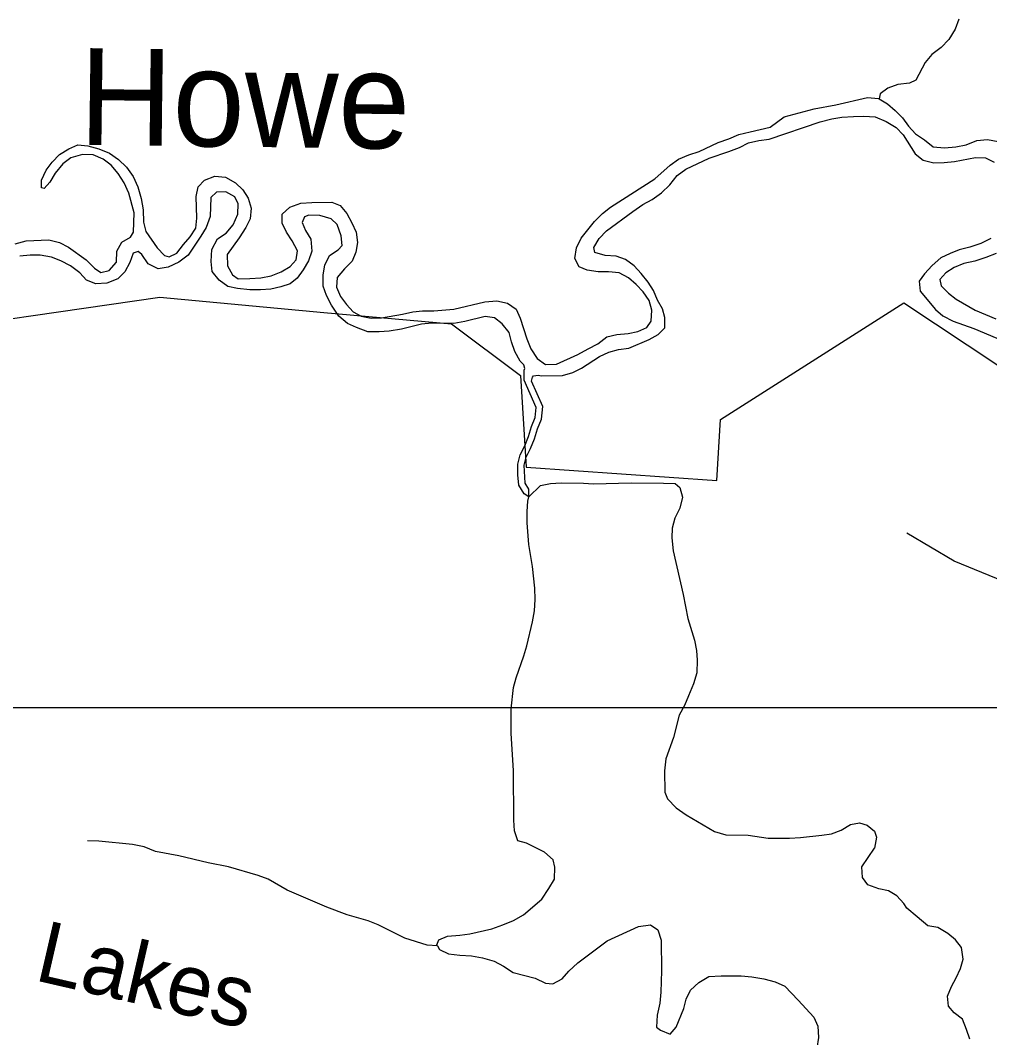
# Model space of a CAD drawing. Extents: x 2290055 to 2389491, y 66597 to 237875.
# Drawn here: x 2357220 to 2358722, y 185052 to 186629 of the extents above; entities that cross this region are included whole.
import ezdxf

# ---------------------------------------------------------------- set-up
doc = ezdxf.new("R2010")
doc.units = 0
for name, color, linetype in [('Exist Boundary Political City Limit New', 7, 'Continuous'), ('Exist Hydrographic Creek Single Shore', 7, 'Continuous'), ('Exist Hydrographic Creek Single Shore Label', 7, 'Continuous'), ('Exist Hydrographic Lake Shore', 7, 'Continuous'), ('Exist Hydrographic River Shore', 7, 'Continuous'), ('Exist Road Non-System Type 51', 7, 'Continuous'), ('Exist Road Non-System Type 51 Label', 7, 'Continuous'), ('Map Preparation Boundary City Limit Buffer Line', 7, 'Continuous'), ('Map Preparation Inset Cut Line', 7, 'Continuous')]:
    doc.layers.add(name, color=color, linetype=linetype)

msp = doc.modelspace()

# ---------------------------------------------------------------- linework, layer by layer
at = {"layer": 'Exist Boundary Political City Limit New'}
msp.add_lwpolyline([(2355465.8, 186318.3), (2356467.2, 186175.9), (2356414, 185191.4), (2356541, 185135.2), (2356623.8, 185238.7), (2356591.2, 185274.2), (2356508.5, 185268.2), (2356511.5, 185430.9), (2356597.2, 185569.8), (2356656.2, 185847.7), (2356786.5, 186099), (2357008, 186137.5), (2357436.5, 186199.6), (2357690.5, 186175.9), (2357888.5, 186158.2), (2357995, 186078.3), (2358003.8, 185936.4), (2358299.2, 185915.7), (2358305.2, 186010.3), (2358589, 186190.7), (2358834.2, 186028.1)], dxfattribs=at)
at = {"layer": 'Exist Hydrographic Creek Single Shore'}
for points in [[(2358674, 186630.4), (2358668.2, 186614.8), (2358658.7, 186599), (2358646.7, 186586.5), (2358632.5, 186575.7), (2358622, 186563.1), (2358607.7, 186535.8), (2358597.5, 186531.4), (2358579.7, 186529.2), (2358564, 186523.8), (2358552.5, 186514.9), (2358550.5, 186507)], [(2357866.5, 185194.3), (2357850.7, 185195.6), (2357816, 185206.6), (2357774.5, 185227), (2357759, 185233.1), (2357726.7, 185242.7), (2357695, 185254.2), (2357634, 185281), (2357604.5, 185298), (2357589, 185303.5), (2357543, 185316.7), (2357511.2, 185322.9), (2357465.7, 185334.1), (2357430, 185340.6), (2357412, 185347.8), (2357394, 185351.5), (2357342, 185356.8), (2357324.5, 185357)]]:
    msp.add_lwpolyline(points, dxfattribs=at)
at = {"layer": 'Exist Hydrographic Lake Shore'}
for points in [[(2358008, 185890.1), (2358026, 185908), (2358041.5, 185911.2), (2358058, 185911.8), (2358093, 185911.7), (2358108.2, 185910.3), (2358166.7, 185912.2), (2358216.7, 185911.6), (2358234.5, 185910.9), (2358242, 185905), (2358246, 185890), (2358242, 185872.5), (2358234.2, 185857.1), (2358230, 185841.9), (2358229.5, 185826.6), (2358231.5, 185806.5), (2358247.2, 185738.9), (2358254.5, 185701.5), (2358264.7, 185668.2), (2358268, 185652.2), (2358268.7, 185637.2), (2358268.2, 185617.7), (2358263, 185600.3), (2358255.5, 185581.9), (2358249, 185567), (2358241, 185551.8), (2358232, 185517.3), (2358220.5, 185484.1), (2358218.2, 185465.9), (2358218.5, 185432.4), (2358222.7, 185422.1), (2358236.5, 185408.4), (2358251.7, 185397.7), (2358295.7, 185371.6), (2358313, 185366.6), (2358347.7, 185366.1), (2358378.7, 185361.3), (2358411.7, 185361.4), (2358429, 185362.4), (2358461.7, 185365.8), (2358476.7, 185368.2), (2358492, 185373.9), (2358506.5, 185382.4), (2358520, 185385), (2358532, 185381.7), (2358543.5, 185372.2), (2358546.5, 185362.7), (2358543.5, 185345.6)], [(2357866.5, 185194.3), (2357865.5, 185196.3), (2357868.7, 185204), (2357882, 185209.7), (2357901, 185210.8), (2357916.7, 185213.1), (2357950.7, 185221.1), (2357968, 185226.9), (2357984.2, 185233.8), (2357999.7, 185242.5), (2358028.2, 185266.6), (2358039.2, 185283.1), (2358047.7, 185297.9), (2358048.5, 185316.6), (2358045.7, 185327.7), (2358032.2, 185339.8), (2358004.5, 185353.8), (2357991, 185357.2), (2357985.7, 185372.6), (2357984.7, 185389.2), (2357984.2, 185465.9), (2357980.7, 185524.1), (2357980.5, 185561.8), (2357984.2, 185594.6), (2357988.2, 185609.6), (2358000.5, 185643.9), (2358005, 185659.6), (2358014, 185696.4), (2358016.7, 185713.5), (2358018, 185731.2), (2358017.5, 185749), (2358013.5, 185782.2), (2358008, 185816.5), (2358005.5, 185850.1), (2358005.5, 185867.6), (2358006.7, 185883.5), (2358008, 185890.1)], [(2358691, 185049.7), (2358686.2, 185064.9), (2358679.7, 185080.7), (2358666.7, 185090.9), (2358658.2, 185101.2), (2358656.5, 185116.7), (2358662.7, 185131.3), (2358670.2, 185145), (2358676.7, 185159.2), (2358680.7, 185173.7), (2358678.5, 185191.9), (2358669, 185203.6), (2358657, 185213.4), (2358641.7, 185223), (2358626, 185225.7), (2358609.7, 185239.2), (2358593.5, 185252.8), (2358588.7, 185260.2), (2358578.2, 185271.8), (2358565.2, 185279.8), (2358550, 185282.8), (2358533.2, 185289), (2358525, 185300.6), (2358524, 185316.7), (2358543.5, 185345.6)], [(2357866.5, 185194.3), (2357869.5, 185188.6), (2357883.7, 185182.2), (2357901.2, 185180.1), (2357919.5, 185179), (2357936.5, 185175.7), (2357954.2, 185170.5), (2357968.7, 185163), (2357983.7, 185153.1), (2358018, 185144.4), (2358034, 185136.6), (2358045.5, 185135.4), (2358059.7, 185143.4), (2358070, 185155.2), (2358084.2, 185168), (2358129.5, 185202), (2358178, 185224.5), (2358196.7, 185227.1), (2358208, 185219.2), (2358213.2, 185203.5), (2358213.5, 185155.6), (2358212.7, 185122.9), (2358211, 185105.9), (2358206.7, 185087), (2358206, 185068.5), (2358212, 185063.7), (2358227.2, 185057.5), (2358236.2, 185068.6), (2358248, 185097.4), (2358252, 185112.1), (2358258.5, 185126), (2358271.5, 185137.8), (2358287, 185146.8), (2358306, 185148.1), (2358337, 185147.8), (2358353.7, 185146.6), (2358372, 185143.5), (2358389.7, 185138.6), (2358404.5, 185132.1), (2358425, 185110.1), (2358449.5, 185083.8), (2358455.5, 185069.9), (2358456.7, 185052.5), (2358454.2, 185035.7)]]:
    msp.add_lwpolyline(points, dxfattribs=at)
at = {"layer": 'Exist Hydrographic River Shore'}
for points in [[(2358301.5, 186439.2), (2358317.7, 186445), (2358333.2, 186451.9), (2358350.7, 186455.9), (2358381.7, 186463.1), (2358403.5, 186479), (2358450, 186491.3), (2358483.5, 186497.6), (2358532.7, 186509), (2358549.5, 186507.6), (2358550.5, 186507)], [(2358550.5, 186507), (2358563.5, 186499.1), (2358575.5, 186488.8), (2358587, 186477.4), (2358596.2, 186464.9), (2358607.2, 186453), (2358621, 186443.6), (2358634.5, 186432.7), (2358652, 186431.3), (2358669.7, 186432.9), (2358685.5, 186436), (2358702.2, 186442.5), (2358718.5, 186443.9), (2358735, 186440.9)], [(2358008, 185890.1), (2358008, 185902), (2358002.2, 185911.7), (2358001, 185939.5), (2358004, 185951.8), (2358010.7, 185965), (2358017, 185980.3), (2358021.5, 185995.7), (2358027.7, 186010.5), (2358029.7, 186030.4), (2358012.2, 186069.6), (2358013.5, 186075.9), (2358015.5, 186077.6), (2358022.7, 186078.6), (2358027.7, 186077.8), (2358060.2, 186078.2), (2358076, 186082.8), (2358089.5, 186089.8), (2358117.7, 186107.8), (2358132.2, 186114.5), (2358147.2, 186118.6), (2358163.2, 186120.8), (2358194.5, 186134.1), (2358208.5, 186141.6), (2358218.5, 186152.3), (2358218.7, 186168.1), (2358215, 186181.8), (2358207.2, 186195.3), (2358201, 186210), (2358192.7, 186222.8), (2358182, 186236.6), (2358171, 186248.2), (2358158, 186258.3), (2358143.2, 186263), (2358126.2, 186264.1), (2358110.5, 186268.8), (2358108.5, 186276.7), (2358117.2, 186290.8), (2358128.5, 186302.4), (2358169, 186332.7), (2358184.7, 186343.5), (2358199, 186350.8), (2358213.7, 186361.6), (2358226.5, 186374), (2358238, 186388.3), (2358251, 186398.1), (2358287.5, 186415.2), (2358318, 186425.2), (2358334.5, 186431.5), (2358348.5, 186438.9), (2358364.2, 186442.3), (2358380.5, 186444.3), (2358459.5, 186471.4), (2358477.5, 186476), (2358493, 186478.6), (2358511, 186479.6), (2358527, 186480.1), (2358544.5, 186478.9), (2358561.5, 186472), (2358577, 186462.6), (2358587.7, 186451.5), (2358606.7, 186421.6), (2358618.7, 186411.8), (2358635.5, 186407.9), (2358651.5, 186408.5), (2358667.5, 186409.8), (2358700, 186416.3), (2358715.5, 186415.6), (2358729, 186408.9)], [(2357212.2, 186282.4), (2357229.7, 186287.1), (2357264.5, 186288.4), (2357281.2, 186284.5), (2357295.2, 186277.1), (2357322.5, 186257.3), (2357335.5, 186244.8), (2357345.2, 186238.1), (2357358.2, 186241), (2357369.2, 186253.8), (2357369.7, 186271.1), (2357377.7, 186285.1), (2357391, 186292.5), (2357395.7, 186300.2), (2357397, 186330.5), (2357388.5, 186360.7), (2357381.5, 186376.7), (2357372, 186391.2), (2357361, 186404.1), (2357348.5, 186413.5), (2357333.5, 186420.1), (2357316.5, 186420.7), (2357298.7, 186415.5), (2357286.2, 186406.4), (2357274.2, 186391.8), (2357266, 186377.8), (2357257.2, 186368.2), (2357253, 186369.3), (2357253.2, 186380.9), (2357260.5, 186396.3), (2357269.5, 186409.1), (2357281, 186420.7), (2357295.5, 186429.7), (2357309.5, 186436), (2357325.2, 186434.1), (2357342, 186429.7), (2357358.7, 186422.9), (2357372.7, 186412.9), (2357384.7, 186401.2), (2357395, 186386.7), (2357402.5, 186370.6), (2357407.5, 186352.5), (2357410.7, 186334.9), (2357411.2, 186316), (2357414.7, 186301.5), (2357432.5, 186276), (2357443.5, 186264.5), (2357451, 186262.1)], [(2357451, 186262.1), (2357462.7, 186268), (2357473, 186281.4), (2357483.7, 186293), (2357492.5, 186306.7), (2357493.7, 186322.1), (2357493, 186355.5), (2357496, 186370.6), (2357505.7, 186381.1), (2357521.7, 186387), (2357538, 186385.6), (2357553.7, 186376.7), (2357565.2, 186366.2), (2357573.5, 186353), (2357578, 186337.5), (2357576.2, 186321), (2357569.7, 186307.4), (2357559.5, 186291.8), (2357541, 186266), (2357541.5, 186248.4), (2357549, 186234.2), (2357558, 186228.2), (2357576, 186228.4), (2357593, 186229.6), (2357609.2, 186232.9), (2357624.5, 186238.8), (2357638.5, 186247.2), (2357647.7, 186257.5), (2357649.5, 186271.3), (2357641.7, 186287.2), (2357632.5, 186300.5), (2357626, 186314.2), (2357626.2, 186328.2), (2357638, 186339.4), (2357654.7, 186345.4), (2357671.7, 186346.5), (2357703, 186347), (2357716, 186341.7), (2357726, 186329.4), (2357733.7, 186315.1), (2357740.5, 186300.2), (2357742.7, 186284.5), (2357740.2, 186269.4), (2357734.5, 186255.3), (2357722.7, 186243.4), (2357711.2, 186230.2), (2357710, 186215.2), (2357716.5, 186200.8), (2357725.7, 186188.3), (2357736.2, 186177), (2357748.5, 186170.3), (2357764, 186167.1), (2357780, 186167.8), (2357812.2, 186173.2), (2357828.2, 186177), (2357843.5, 186178.6), (2357861, 186178.5), (2357892, 186180.9), (2357940, 186192.7), (2357958.7, 186193.9), (2357975, 186190.5), (2357988.2, 186181), (2357994.5, 186167.2), (2358005, 186135.1), (2358011.2, 186119.6), (2358021, 186104.7), (2358034, 186095.5), (2358050.7, 186096), (2358084, 186110.9), (2358100.2, 186119.6), (2358114.7, 186127.4), (2358129, 186138), (2358144.2, 186141.7), (2358161.7, 186143.6), (2358177, 186146.3), (2358190.7, 186152.9), (2358197.5, 186162.7), (2358198.5, 186179.7), (2358194.5, 186194.6), (2358185, 186207.8), (2358174.5, 186219.2), (2358162.5, 186229.8), (2358148, 186237.2), (2358131.5, 186238.8), (2358115.5, 186239), (2358098.5, 186241.3), (2358086, 186246.5), (2358079.5, 186259.8), (2358081.7, 186276), (2358089.2, 186291.1), (2358109.7, 186316.9), (2358122.2, 186329.4), (2358134.5, 186339.1), (2358203, 186382.9), (2358227, 186404.2), (2358240, 186413.3), (2358255.7, 186420), (2358271.7, 186425.5), (2358301.5, 186439.2)], [(2358008, 185890.1), (2358000.7, 185894.8), (2357992.5, 185908.6), (2357991.2, 185924.4), (2357991, 185940.7), (2357994.7, 185955.3), (2358001.7, 185969.1), (2358007.5, 185983.6), (2358012, 185999.1), (2358018, 186013), (2358019.5, 186028.8), (2358000.7, 186071.3), (2358000.7, 186086.4), (2358002, 186089.4), (2358000.2, 186094.8), (2357994.5, 186100.7), (2357986.5, 186115.3), (2357981, 186130.5), (2357977.5, 186145.1), (2357967, 186158.6), (2357955, 186167.9), (2357940.2, 186169.8), (2357908.7, 186162.2), (2357891.7, 186159), (2357858, 186159.3), (2357841.7, 186157.9), (2357811, 186150.2), (2357791.5, 186146.8), (2357776.5, 186145.8), (2357758.7, 186145.8), (2357741.2, 186152.5), (2357727.2, 186159.1), (2357714, 186170.5), (2357702.5, 186187.1), (2357694.5, 186202.4), (2357689.5, 186216.8), (2357689.5, 186234.4), (2357692, 186249.4), (2357699.2, 186264.3), (2357713, 186272.9), (2357719, 186279.6), (2357717.5, 186294.8), (2357711, 186312.5), (2357702, 186321.2), (2357684.5, 186326.1), (2357667.5, 186326.8), (2357660.7, 186324.3), (2357657, 186315.6), (2357662, 186302.8), (2357670.5, 186289.6), (2357672, 186271.2), (2357667, 186256.2), (2357658.5, 186242.2), (2357649.2, 186229.1), (2357638.5, 186220.6), (2357623.7, 186215.6), (2357608.2, 186212.2), (2357592.2, 186211.3), (2357576, 186211.1), (2357557, 186213.3), (2357541.7, 186216.4), (2357528.2, 186225.8), (2357517.7, 186239.4), (2357516.2, 186254.9), (2357517.2, 186273.8), (2357525.7, 186290.1), (2357539.5, 186298.9), (2357550, 186311.9), (2357557.2, 186328.3), (2357558, 186344.5), (2357552.5, 186355), (2357539, 186362.7), (2357524.5, 186362.4), (2357515.5, 186354.2), (2357514.5, 186324.6), (2357508.5, 186307.9), (2357500, 186294), (2357480.5, 186265), (2357466, 186254.1), (2357449.2, 186246.4), (2357434, 186243.6), (2357418.7, 186251.2), (2357408.5, 186265.8), (2357403, 186270.7), (2357395.2, 186268.1), (2357390.2, 186253.2), (2357382.5, 186239), (2357371.5, 186228.1), (2357354.5, 186221.4), (2357337.5, 186220.5), (2357322.7, 186226.2), (2357312.5, 186237.4), (2357298.2, 186248.4), (2357283, 186256.2), (2357268.5, 186261.5), (2357251.2, 186264.8), (2357235.7, 186264.9), (2357219.5, 186263.3)], [(2358723.7, 186290.8), (2358708, 186282.8), (2358691.2, 186277), (2358674.5, 186272.8), (2358660.5, 186267.4), (2358646, 186260.4), (2358633, 186248.9), (2358621, 186235.6), (2358612.5, 186224.4), (2358614.2, 186208.9), (2358638, 186180.5), (2358649.5, 186170.7), (2358665.2, 186162.4), (2358697.5, 186151.3), (2358762.5, 186123.7)], [(2358731.7, 186267.2), (2358716, 186261.1), (2358699, 186255.7), (2358682, 186251.7), (2358667, 186245.7), (2358654.2, 186237.6), (2358644.7, 186227.1), (2358646.7, 186217), (2358658.2, 186205.9), (2358670, 186196.6), (2358699.2, 186179.5), (2358731.5, 186166.3)]]:
    msp.add_lwpolyline(points, dxfattribs=at)
at = {"layer": 'Exist Road Non-System Type 51'}
msp.add_lwpolyline([(2359497.6, 185429.6), (2359473.1, 185471.8), (2359435, 185518.1), (2359394.1, 185548.1), (2359339.6, 185575.4), (2359287.9, 185583.5), (2359208.9, 185591.7), (2359143.5, 185602.6), (2359001.9, 185654.4), (2358786.8, 185741.6), (2358666.9, 185790.6), (2358593.4, 185834.2)], dxfattribs=at)
at = {"layer": 'Map Preparation Boundary City Limit Buffer Line'}
msp.add_lwpolyline([(2355465.8, 186318.3), (2356467.2, 186175.9), (2356414, 185191.4), (2356541, 185135.2), (2356623.8, 185238.7), (2356591.2, 185274.2), (2356508.5, 185268.2), (2356511.5, 185430.9), (2356597.2, 185569.8), (2356656.2, 185847.7), (2356786.5, 186099), (2357008, 186137.5), (2357436.5, 186199.6), (2357690.5, 186175.9), (2357888.5, 186158.2), (2357995, 186078.3), (2358003.8, 185936.4), (2358299.2, 185915.7), (2358305.2, 186010.3), (2358589, 186190.7), (2358834.2, 186028.1)], dxfattribs=at)
at = {"layer": 'Map Preparation Inset Cut Line'}
msp.add_lwpolyline([(2352349.2, 185563.7), (2371494.9, 185563.7), (2371494.9, 192135.8), (2352349.2, 192135.8)], close=True, dxfattribs=at)

# ---------------------------------------------------------------- texts
at = {"layer": 'Exist Hydrographic Creek Single Shore Label'}
msp.add_text('Howe', height=150, rotation=359.2981, dxfattribs=at).set_placement((2357310.8, 186435.8))
at = {"layer": 'Exist Road Non-System Type 51 Label'}
msp.add_text('Lakes', height=95, rotation=347.0205, dxfattribs=at).set_placement((2357240.2, 185141.7))

doc.saveas('drawing.dxf')
